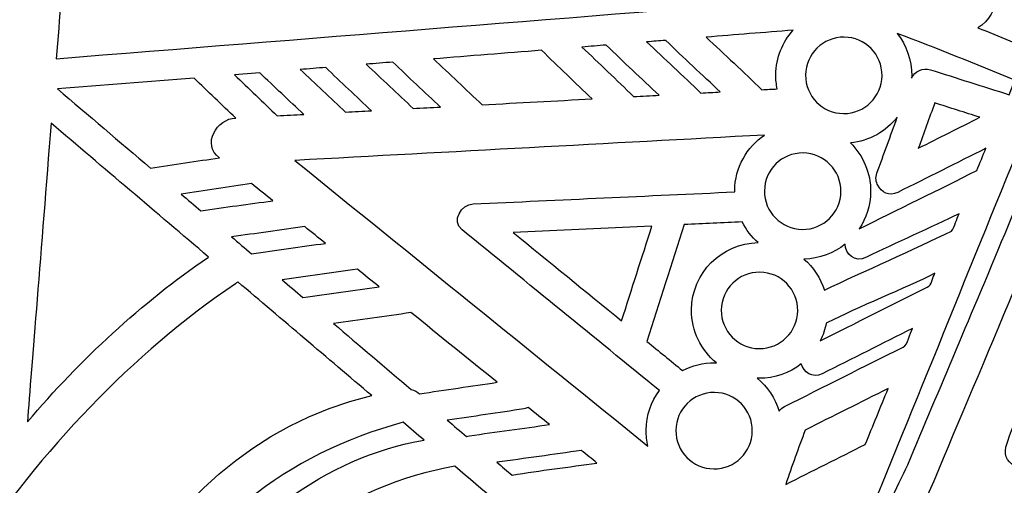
# Model space of a CAD drawing. Header units: millimetres. Extents: x -482 to 545, y -423 to 387.
# Tile 464 of 487: x 416 to 454, y 305 to 324. Entities that reach past the tile are written whole.
import ezdxf

# ---------------------------------------------------------------- set-up
doc = ezdxf.new("R2010")
doc.units = ezdxf.units.MM
doc.header["$MEASUREMENT"] = 0
doc.layers.add('Layer 1', color=7, linetype='Continuous')

msp = doc.modelspace()

# ---------------------------------------------------------------- linework, layer by layer
at = {"layer": 'Layer 1'}
for points, knots in [([(533.7913, 247.7796), (526.499, 265.0213), (516.0589, 280.5054), (502.762, 293.8027), (502.762, 293.8027), (489.4651, 307.0992), (473.981, 317.5393), (456.7393, 324.8316), (456.7393, 324.8316), (438.8884, 332.3821), (419.9266, 336.2104), (400.3806, 336.2104), (400.3806, 336.2104), (380.8342, 336.2104), (361.8724, 332.3821), (344.0219, 324.8316), (344.0219, 324.8316), (326.7806, 317.5393), (311.2961, 307.0992), (297.9992, 293.8027), (297.9992, 293.8027), (284.7023, 280.5054), (274.2625, 265.0213), (266.9699, 247.7796), (266.9699, 247.7796), (259.4194, 229.9291), (255.5914, 210.9673), (255.5914, 191.4209), (255.5914, 191.4209), (255.5914, 171.8749), (259.4194, 152.9128), (266.9699, 135.0622), (266.9699, 135.0622), (274.2625, 117.8205), (284.7023, 102.3364), (297.9992, 89.0395), (297.9992, 89.0395), (309.6119, 77.4264), (322.8944, 67.996), (337.5576, 60.9348), (337.5576, 60.9348), (337.5576, 60.9344), (337.5572, 60.9341), (337.5572, 60.9341), (337.5572, 60.9341), (337.5801, 60.9228), (337.6034, 60.9118), (337.6267, 60.9009), (337.6267, 60.9009), (337.6588, 60.8854), (337.6902, 60.8691), (337.722, 60.8536), (337.722, 60.8536), (337.7223, 60.8543), (337.7223, 60.8547), (337.7227, 60.855), (337.7227, 60.855), (338.2487, 60.6024), (338.775, 60.3513), (339.3045, 60.105), (339.3045, 60.105), (339.1366, 59.9558), (338.9644, 59.8352), (338.83, 59.7646), (338.83, 59.7646), (337.8994, 59.2739), (339.4442, 58.1817), (340.6066, 58.6646), (340.6066, 58.6646), (340.9227, 58.7962), (341.1824, 58.9624), (341.4043, 59.1504), (341.4043, 59.1504), (341.7835, 58.9807), (342.1627, 58.8121), (342.5437, 58.6459), (342.5437, 58.6459), (342.386, 58.5172), (342.2248, 58.3979), (342.0618, 58.2925), (342.0618, 58.2925), (340.776, 57.4606), (341.9535, 56.2379), (343.2465, 57.0743), (343.2465, 57.0743), (343.6504, 57.3357), (344.018, 57.5982), (344.3499, 57.8737), (344.3499, 57.8737), (344.7923, 57.6874), (345.2358, 57.5033), (345.6803, 57.322), (345.6803, 57.322), (344.3697, 56.5667), (345.0467, 54.9118), (346.6303, 55.7038), (346.6303, 55.7038), (347.0974, 55.937), (347.483, 56.1931), (347.8093, 56.4728), (347.8093, 56.4728), (348.2055, 56.3183), (348.6023, 56.1656), (348.9996, 56.0142), (348.9996, 56.0142), (348.8853, 55.9176), (348.7681, 55.8237), (348.6436, 55.7376), (348.6436, 55.7376), (347.1549, 54.7054), (347.6611, 53.3793), (349.0828, 53.9575), (349.0828, 53.9575), (349.8575, 54.2729), (350.5278, 54.7082), (351.0919, 55.2371), (351.0919, 55.2371), (352.2762, 54.8074), (353.465, 54.3936), (354.6585, 53.9963), (354.6585, 53.9963), (355.1435, 52.98), (355.8547, 52.1097), (356.8908, 51.5244), (356.8908, 51.5244), (358.4434, 50.6471), (360.3618, 50.4657), (362.1017, 50.2625), (362.1017, 50.2625), (364.0914, 50.0301), (365.5597, 49.9112), (367.4855, 49.9845), (367.4855, 49.9845), (367.3504, 49.8731), (367.2117, 49.7595), (367.0653, 49.6399), (367.0653, 49.6399), (366.6769, 49.3227), (366.9006, 48.8345), (367.5945, 49.1047), (367.5945, 49.1047), (368.5279, 49.4691), (369.3922, 49.8674), (370.2054, 50.326), (370.2054, 50.326), (371.0291, 50.1528), (371.9044, 50.1108), (372.7549, 50.1299), (372.7549, 50.1299), (372.0374, 49.5834), (371.215, 49.1008), (370.2294, 48.7093), (370.2294, 48.7093), (369.7771, 48.5293), (369.9225, 48.0654), (370.3525, 48.1236), (370.3525, 48.1236), (371.3741, 48.2619), (372.3831, 48.5068), (373.3402, 48.8574), (373.3402, 48.8574), (374.1057, 48.686), (374.9196, 48.6309), (375.7182, 48.6362), (375.7182, 48.6362), (375.1792, 48.3699), (374.5393, 48.1071), (373.7497, 47.8262), (373.7497, 47.8262), (373.44, 47.7084), (373.5321, 47.2025), (373.8877, 47.2484), (373.8877, 47.2484), (375.6798, 47.4802), (377.3968, 47.5557), (378.9049, 48.2132), (378.9049, 48.2132), (379.3593, 48.1459), (379.8143, 48.0813), (380.2698, 48.0178), (380.2698, 48.0178), (379.966, 47.7631), (379.6595, 47.52), (379.3547, 47.2943), (379.3547, 47.2943), (378.8816, 46.944), (379.0132, 46.2006), (379.687, 46.1601), (379.687, 46.1601), (381.1009, 46.0747), (388.0887, 44.8075), (391.5749, 44.7747), (391.5749, 44.7747), (391.5731, 44.4724), (391.8663, 44.1792), (392.1732, 44.4018), (392.1732, 44.4018), (393.717, 45.4693), (394.7037, 46.5876), (395.8082, 47.9935), (395.8082, 47.9935), (395.9222, 47.9257), (396.0382, 47.8633), (396.1582, 47.809), (396.1582, 47.809), (395.4604, 46.7002), (394.6917, 45.8719), (393.6891, 44.9755), (393.6891, 44.9755), (393.2876, 44.6163), (393.8803, 44.0279), (394.2796, 44.3849), (394.2796, 44.3849), (395.3789, 45.3677), (396.2178, 46.2945), (396.9756, 47.5423), (396.9756, 47.5423), (397.093, 47.5165), (397.2112, 47.4943), (397.3312, 47.477), (397.3312, 47.477), (396.9936, 46.4342), (396.367, 45.5551), (395.4869, 44.8731), (395.4869, 44.8731), (395.0621, 44.5444), (395.6572, 43.9577), (396.077, 44.2826), (396.077, 44.2826), (397.1061, 45.0799), (397.8279, 46.1728), (398.1831, 47.417), (398.1831, 47.417), (398.3119, 47.4163), (398.4407, 47.4188), (398.5691, 47.4244), (398.5691, 47.4244), (398.2734, 46.4712), (397.8025, 45.6048), (397.1375, 44.8375), (397.1375, 44.8375), (396.7875, 44.4329), (397.376, 43.8399), (397.728, 44.247), (397.728, 44.247), (398.3475, 44.962), (398.7462, 45.7823), (399.0972, 46.6416), (399.0972, 46.6416), (399.3395, 46.6388), (401.0516, 46.6346), (401.664, 46.6416), (401.664, 46.6416), (402.015, 45.7823), (402.4136, 44.962), (403.0328, 44.247), (403.0328, 44.247), (403.3852, 43.8399), (403.9736, 44.4329), (403.6233, 44.8375), (403.6233, 44.8375), (402.9587, 45.6048), (402.4877, 46.4712), (402.1921, 47.4244), (402.1921, 47.4244), (402.3205, 47.4188), (402.4493, 47.4163), (402.578, 47.417), (402.578, 47.417), (402.9333, 46.1728), (403.6551, 45.0799), (404.6841, 44.2826), (404.6841, 44.2826), (405.1036, 43.9577), (405.6991, 44.5444), (405.2747, 44.8731), (405.2747, 44.8731), (404.3945, 45.5551), (403.7676, 46.4342), (403.43, 47.477), (403.43, 47.477), (403.5499, 47.4943), (403.6681, 47.5165), (403.7856, 47.5423), (403.7856, 47.5423), (404.5434, 46.2945), (405.3823, 45.3677), (406.4815, 44.3849), (406.4815, 44.3849), (406.8809, 44.0279), (407.4735, 44.6163), (407.0717, 44.9755), (407.0717, 44.9755), (406.0698, 45.8719), (405.3008, 46.7002), (404.6026, 47.809), (404.6026, 47.809), (404.7229, 47.8633), (404.839, 47.9257), (404.9533, 47.9935), (404.9533, 47.9935), (406.0575, 46.5876), (407.0442, 45.4693), (408.588, 44.4018), (408.588, 44.4018), (408.8949, 44.1792), (409.188, 44.4724), (409.1863, 44.7747), (409.1863, 44.7747), (412.6724, 44.8075), (419.6599, 46.0747), (421.0742, 46.1601), (421.0742, 46.1601), (421.748, 46.2006), (421.8796, 46.944), (421.4065, 47.2943), (421.4065, 47.2943), (421.1017, 47.52), (420.7951, 47.7631), (420.4914, 48.0178), (420.4914, 48.0178), (420.9468, 48.0813), (421.4023, 48.1459), (421.8566, 48.2132), (421.8566, 48.2132), (423.3644, 47.5557), (425.0814, 47.4802), (426.8735, 47.2484), (426.8735, 47.2484), (427.2291, 47.2025), (427.3212, 47.7084), (427.0114, 47.8262), (427.0114, 47.8262), (426.2223, 48.1071), (425.5816, 48.3699), (425.0429, 48.6362), (425.0429, 48.6362), (425.842, 48.6309), (426.6555, 48.686), (427.421, 48.8574), (427.421, 48.8574), (428.3777, 48.5068), (429.3867, 48.2619), (430.409, 48.1236), (430.409, 48.1236), (430.8391, 48.0654), (430.9841, 48.5293), (430.5314, 48.7093), (430.5314, 48.7093), (429.5461, 49.1008), (428.7238, 49.5834), (428.0063, 50.1299), (428.0063, 50.1299), (428.8568, 50.1108), (429.7324, 50.1528), (430.5561, 50.326), (430.5561, 50.326), (431.3689, 49.8674), (432.2332, 49.4691), (433.1667, 49.1047), (433.1667, 49.1047), (433.8606, 48.8345), (434.0843, 49.3227), (433.6955, 49.6399), (433.6955, 49.6399), (433.5495, 49.7595), (433.4112, 49.8731), (433.2761, 49.9845), (433.2761, 49.9845), (435.2015, 49.9112), (436.6694, 50.0301), (438.6594, 50.2625), (438.6594, 50.2625), (440.3993, 50.4657), (442.3177, 50.6471), (443.8703, 51.5244), (443.8703, 51.5244), (444.9064, 52.1097), (445.6176, 52.98), (446.1027, 53.9963), (446.1027, 53.9963), (447.2958, 54.3936), (448.485, 54.8074), (449.6693, 55.2371), (449.6693, 55.2371), (450.2334, 54.7082), (450.9037, 54.2729), (451.6787, 53.9575), (451.6787, 53.9575), (453.1, 53.3793), (453.6063, 54.7054), (452.1172, 55.7376), (452.1172, 55.7376), (451.993, 55.8237), (451.8756, 55.9176), (451.7616, 56.0142), (451.7616, 56.0142), (452.1588, 56.1656), (452.5557, 56.3183), (452.9519, 56.4728), (452.9519, 56.4728), (453.2782, 56.1931), (453.6641, 55.937), (454.1309, 55.7038), (454.1309, 55.7038), (455.7141, 54.9118), (456.3915, 56.5667), (455.0809, 57.322), (455.0809, 57.322), (455.525, 57.5033), (455.9685, 57.6874), (456.4116, 57.8737), (456.4116, 57.8737), (456.7432, 57.5982), (457.1108, 57.3357), (457.5151, 57.0743), (457.5151, 57.0743), (458.8076, 56.2379), (459.9856, 57.4606), (458.6993, 58.2925), (458.6993, 58.2925), (458.5364, 58.3979), (458.3751, 58.5172), (458.2174, 58.6459), (458.2174, 58.6459), (458.5984, 58.8121), (458.9777, 58.9807), (459.3566, 59.1504), (459.3566, 59.1504), (459.5788, 58.9624), (459.8388, 58.7962), (460.1542, 58.6646), (460.1542, 58.6646), (461.3169, 58.1817), (462.8618, 59.2739), (461.9308, 59.7646), (461.9308, 59.7646), (461.7964, 59.8352), (461.6246, 59.9558), (461.457, 60.105), (461.457, 60.105), (476.8138, 67.2502), (490.6896, 76.9671), (502.762, 89.0395), (502.762, 89.0395), (516.0589, 102.3364), (526.499, 117.8205), (533.7913, 135.0622), (533.7913, 135.0622), (541.3418, 152.9128), (545.1698, 171.8749), (545.1698, 191.4209), (545.1698, 191.4209), (545.1698, 210.9673), (541.3418, 229.9291), (533.7913, 247.7796)], [0, 0, 0, 0, 0.0086957, 0.0086957, 0.0086957, 0.0086957, 0.0173913, 0.0173913, 0.0173913, 0.0173913, 0.026087, 0.026087, 0.026087, 0.026087, 0.0347826, 0.0347826, 0.0347826, 0.0347826, 0.0434783, 0.0434783, 0.0434783, 0.0434783, 0.0521739, 0.0521739, 0.0521739, 0.0521739, 0.0608696, 0.0608696, 0.0608696, 0.0608696, 0.0695652, 0.0695652, 0.0695652, 0.0695652, 0.0782609, 0.0782609, 0.0782609, 0.0782609, 0.0869565, 0.0869565, 0.0869565, 0.0869565, 0.0956522, 0.0956522, 0.0956522, 0.0956522, 0.1043478, 0.1043478, 0.1043478, 0.1043478, 0.1130435, 0.1130435, 0.1130435, 0.1130435, 0.1217391, 0.1217391, 0.1217391, 0.1217391, 0.1304348, 0.1304348, 0.1304348, 0.1304348, 0.1391304, 0.1391304, 0.1391304, 0.1391304, 0.1478261, 0.1478261, 0.1478261, 0.1478261, 0.1565217, 0.1565217, 0.1565217, 0.1565217, 0.1652174, 0.1652174, 0.1652174, 0.1652174, 0.173913, 0.173913, 0.173913, 0.173913, 0.1826087, 0.1826087, 0.1826087, 0.1826087, 0.1913043, 0.1913043, 0.1913043, 0.1913043, 0.2, 0.2, 0.2, 0.2, 0.2086957, 0.2086957, 0.2086957, 0.2086957, 0.2173913, 0.2173913, 0.2173913, 0.2173913, 0.226087, 0.226087, 0.226087, 0.226087, 0.2347826, 0.2347826, 0.2347826, 0.2347826, 0.2434783, 0.2434783, 0.2434783, 0.2434783, 0.2521739, 0.2521739, 0.2521739, 0.2521739, 0.2608696, 0.2608696, 0.2608696, 0.2608696, 0.2695652, 0.2695652, 0.2695652, 0.2695652, 0.2782609, 0.2782609, 0.2782609, 0.2782609, 0.2869565, 0.2869565, 0.2869565, 0.2869565, 0.2956522, 0.2956522, 0.2956522, 0.2956522, 0.3043478, 0.3043478, 0.3043478, 0.3043478, 0.3130435, 0.3130435, 0.3130435, 0.3130435, 0.3217391, 0.3217391, 0.3217391, 0.3217391, 0.3304348, 0.3304348, 0.3304348, 0.3304348, 0.3391304, 0.3391304, 0.3391304, 0.3391304, 0.3478261, 0.3478261, 0.3478261, 0.3478261, 0.3565217, 0.3565217, 0.3565217, 0.3565217, 0.3652174, 0.3652174, 0.3652174, 0.3652174, 0.373913, 0.373913, 0.373913, 0.373913, 0.3826087, 0.3826087, 0.3826087, 0.3826087, 0.3913043, 0.3913043, 0.3913043, 0.3913043, 0.4, 0.4, 0.4, 0.4, 0.4086957, 0.4086957, 0.4086957, 0.4086957, 0.4173913, 0.4173913, 0.4173913, 0.4173913, 0.426087, 0.426087, 0.426087, 0.426087, 0.4347826, 0.4347826, 0.4347826, 0.4347826, 0.4434783, 0.4434783, 0.4434783, 0.4434783, 0.4521739, 0.4521739, 0.4521739, 0.4521739, 0.4608696, 0.4608696, 0.4608696, 0.4608696, 0.4695652, 0.4695652, 0.4695652, 0.4695652, 0.4782609, 0.4782609, 0.4782609, 0.4782609, 0.4869565, 0.4869565, 0.4869565, 0.4869565, 0.4956522, 0.4956522, 0.4956522, 0.4956522, 0.5043478, 0.5043478, 0.5043478, 0.5043478, 0.5130435, 0.5130435, 0.5130435, 0.5130435, 0.5217391, 0.5217391, 0.5217391, 0.5217391, 0.5304348, 0.5304348, 0.5304348, 0.5304348, 0.5391304, 0.5391304, 0.5391304, 0.5391304, 0.5478261, 0.5478261, 0.5478261, 0.5478261, 0.5565217, 0.5565217, 0.5565217, 0.5565217, 0.5652174, 0.5652174, 0.5652174, 0.5652174, 0.573913, 0.573913, 0.573913, 0.573913, 0.5826087, 0.5826087, 0.5826087, 0.5826087, 0.5913043, 0.5913043, 0.5913043, 0.5913043, 0.6, 0.6, 0.6, 0.6, 0.6086957, 0.6086957, 0.6086957, 0.6086957, 0.6173913, 0.6173913, 0.6173913, 0.6173913, 0.626087, 0.626087, 0.626087, 0.626087, 0.6347826, 0.6347826, 0.6347826, 0.6347826, 0.6434783, 0.6434783, 0.6434783, 0.6434783, 0.6521739, 0.6521739, 0.6521739, 0.6521739, 0.6608696, 0.6608696, 0.6608696, 0.6608696, 0.6695652, 0.6695652, 0.6695652, 0.6695652, 0.6782609, 0.6782609, 0.6782609, 0.6782609, 0.6869565, 0.6869565, 0.6869565, 0.6869565, 0.6956522, 0.6956522, 0.6956522, 0.6956522, 0.7043478, 0.7043478, 0.7043478, 0.7043478, 0.7130435, 0.7130435, 0.7130435, 0.7130435, 0.7217391, 0.7217391, 0.7217391, 0.7217391, 0.7304348, 0.7304348, 0.7304348, 0.7304348, 0.7391304, 0.7391304, 0.7391304, 0.7391304, 0.7478261, 0.7478261, 0.7478261, 0.7478261, 0.7565217, 0.7565217, 0.7565217, 0.7565217, 0.7652174, 0.7652174, 0.7652174, 0.7652174, 0.773913, 0.773913, 0.773913, 0.773913, 0.7826087, 0.7826087, 0.7826087, 0.7826087, 0.7913043, 0.7913043, 0.7913043, 0.7913043, 0.8, 0.8, 0.8, 0.8, 0.8086957, 0.8086957, 0.8086957, 0.8086957, 0.8173913, 0.8173913, 0.8173913, 0.8173913, 0.826087, 0.826087, 0.826087, 0.826087, 0.8347826, 0.8347826, 0.8347826, 0.8347826, 0.8434783, 0.8434783, 0.8434783, 0.8434783, 0.8521739, 0.8521739, 0.8521739, 0.8521739, 0.8608696, 0.8608696, 0.8608696, 0.8608696, 0.8695652, 0.8695652, 0.8695652, 0.8695652, 0.8782609, 0.8782609, 0.8782609, 0.8782609, 0.8869565, 0.8869565, 0.8869565, 0.8869565, 0.8956522, 0.8956522, 0.8956522, 0.8956522, 0.9043478, 0.9043478, 0.9043478, 0.9043478, 0.9130435, 0.9130435, 0.9130435, 0.9130435, 0.9217391, 0.9217391, 0.9217391, 0.9217391, 0.9304348, 0.9304348, 0.9304348, 0.9304348, 0.9391304, 0.9391304, 0.9391304, 0.9391304, 0.9478261, 0.9478261, 0.9478261, 0.9478261, 0.9565217, 0.9565217, 0.9565217, 0.9565217, 0.9652174, 0.9652174, 0.9652174, 0.9652174, 0.973913, 0.973913, 0.973913, 0.973913, 0.9826087, 0.9826087, 0.9826087, 0.9826087, 1, 1, 1, 1]), ([(417.6611, 331.0595), (427.5388, 329.8439), (437.104, 327.6044), (446.2442, 324.4442), (446.2442, 324.4442), (436.4588, 323.665), (426.7296, 322.8857), (416.9414, 322.1018), (416.9414, 322.1018), (417.1961, 325.2934), (417.4501, 328.4656), (417.6611, 331.0595)], [0, 0, 0, 0, 0.25, 0.25, 0.25, 0.25, 0.5, 0.5, 0.5, 0.5, 1, 1, 1, 1]), ([(453.8141, 324.561), (454.7846, 324.1701), (455.7498, 323.7687), (456.7097, 323.3573), (456.7097, 323.3573), (456.2334, 323.128), (455.9625, 322.6461), (455.9748, 322.1498), (455.9748, 322.1498), (455.8708, 322.1942), (455.7674, 322.2397), (455.663, 322.2838), (455.663, 322.2838), (454.8258, 322.638), (453.9859, 322.982), (453.1434, 323.3192), (453.1434, 323.3192), (453.6028, 323.5715), (453.8543, 324.0622), (453.8141, 324.561)], [0, 0, 0, 0, 0.1666667, 0.1666667, 0.1666667, 0.1666667, 0.3333333, 0.3333333, 0.3333333, 0.3333333, 0.5, 0.5, 0.5, 0.5, 0.6666667, 0.6666667, 0.6666667, 0.6666667, 1, 1, 1, 1]), ([(445.2613, 320.914), (445.0602, 320.9034), (444.8592, 320.8925), (444.6577, 320.8815), (444.6577, 320.8815), (443.9384, 321.5811), (443.2011, 322.2613), (442.4712, 322.9502), (442.4712, 322.9502), (443.61, 323.0412), (444.7484, 323.1323), (445.8872, 323.2233), (445.8872, 323.2233), (445.4705, 322.7573), (445.2137, 322.1455), (445.2074, 321.4717), (445.2074, 321.4717), (445.2056, 321.2805), (445.2246, 321.0939), (445.2613, 320.914)], [0, 0, 0, 0, 0.1666667, 0.1666667, 0.1666667, 0.1666667, 0.3333333, 0.3333333, 0.3333333, 0.3333333, 0.5, 0.5, 0.5, 0.5, 0.6666667, 0.6666667, 0.6666667, 0.6666667, 1, 1, 1, 1]), ([(447.8906, 322.9492), (448.72, 322.9418), (449.3864, 322.2634), (449.3786, 321.434), (449.3786, 321.434), (449.3715, 320.6046), (448.6928, 319.9386), (447.8634, 319.946), (447.8634, 319.946), (447.0344, 319.9534), (446.368, 320.6318), (446.3754, 321.4612), (446.3754, 321.4612), (446.3828, 322.2905), (447.0612, 322.9569), (447.8906, 322.9492)], [0, 0, 0, 0, 0.2, 0.2, 0.2, 0.2, 0.4, 0.4, 0.4, 0.4, 0.6, 0.6, 0.6, 0.6, 1, 1, 1, 1]), ([(454.3789, 320.6833), (453.3449, 321.0117), (452.3116, 321.3402), (451.2776, 321.6682), (451.2776, 321.6682), (450.9813, 321.7624), (450.6687, 321.6167), (450.5417, 321.3377), (450.5417, 321.3377), (450.5431, 321.3666), (450.5466, 321.3945), (450.5466, 321.4234), (450.5466, 321.4234), (450.5523, 322.0538), (450.3382, 322.6338), (449.9769, 323.0938), (449.9769, 323.0938), (451.5295, 322.5071), (453.0687, 321.8933), (454.5944, 321.2537), (454.5944, 321.2537), (454.5944, 321.2537), (454.3789, 320.6833), (454.3789, 320.6833)], [0, 0, 0, 0, 0.1428571, 0.1428571, 0.1428571, 0.1428571, 0.2857143, 0.2857143, 0.2857143, 0.2857143, 0.4285714, 0.4285714, 0.4285714, 0.4285714, 0.5714286, 0.5714286, 0.5714286, 0.5714286, 0.7142857, 0.7142857, 0.7142857, 0.7142857, 1, 1, 1, 1]), ([(440.6269, 320.6646), (440.2917, 320.6462), (439.9566, 320.6286), (439.6222, 320.6103), (439.6222, 320.6103), (438.9519, 321.2668), (438.2714, 321.9124), (437.5926, 322.5604), (437.5926, 322.5604), (437.9098, 322.5858), (438.2273, 322.6112), (438.5444, 322.6366), (438.5444, 322.6366), (439.2288, 321.9688), (439.9305, 321.3197), (440.6269, 320.6646)], [0, 0, 0, 0, 0.2, 0.2, 0.2, 0.2, 0.4, 0.4, 0.4, 0.4, 0.6, 0.6, 0.6, 0.6, 1, 1, 1, 1]), ([(443.0258, 320.7937), (442.7714, 320.7799), (442.5164, 320.7662), (442.2617, 320.7524), (442.2617, 320.7524), (441.5596, 321.4301), (440.8424, 322.0923), (440.1337, 322.7636), (440.1337, 322.7636), (440.3828, 322.7834), (440.6315, 322.8035), (440.8805, 322.8232), (440.8805, 322.8232), (441.5868, 322.1374), (442.31, 321.4696), (443.0258, 320.7937)], [0, 0, 0, 0, 0.2, 0.2, 0.2, 0.2, 0.4, 0.4, 0.4, 0.4, 0.6, 0.6, 0.6, 0.6, 1, 1, 1, 1]), ([(437.9927, 320.5224), (436.5505, 320.4452), (435.1087, 320.3672), (433.6669, 320.2896), (433.6669, 320.2896), (433.0372, 320.8978), (432.3959, 321.494), (431.7584, 322.094), (431.7584, 322.094), (433.1737, 322.2073), (434.5887, 322.3202), (436.0041, 322.4334), (436.0041, 322.4334), (436.6634, 321.7931), (437.3288, 321.1585), (437.9927, 320.5224)], [0, 0, 0, 0, 0.2, 0.2, 0.2, 0.2, 0.4, 0.4, 0.4, 0.4, 0.6, 0.6, 0.6, 0.6, 1, 1, 1, 1]), ([(432.0318, 320.2014), (431.6755, 320.1823), (431.3188, 320.1633), (430.9625, 320.1439), (430.9625, 320.1439), (430.3512, 320.7274), (429.7313, 321.3021), (429.1175, 321.8831), (429.1175, 321.8831), (429.4668, 321.9109), (429.8157, 321.9388), (430.1649, 321.9667), (430.1649, 321.9667), (430.7812, 321.3719), (431.4084, 320.7888), (432.0318, 320.2014)], [0, 0, 0, 0, 0.2, 0.2, 0.2, 0.2, 0.4, 0.4, 0.4, 0.4, 0.6, 0.6, 0.6, 0.6, 1, 1, 1, 1]), ([(426.6643, 319.9125), (426.3161, 319.8938), (425.9683, 319.8751), (425.6208, 319.8564), (425.6208, 319.8564), (425.0616, 320.3947), (424.5025, 320.9323), (423.9419, 321.4693), (423.9419, 321.4693), (423.9419, 321.4693), (424.9371, 321.549), (424.9371, 321.549), (424.9371, 321.549), (425.5058, 320.9965), (426.0854, 320.455), (426.6643, 319.9125)], [0, 0, 0, 0, 0.2, 0.2, 0.2, 0.2, 0.4, 0.4, 0.4, 0.4, 0.6, 0.6, 0.6, 0.6, 1, 1, 1, 1]), ([(429.3214, 320.0557), (428.9827, 320.0373), (428.6437, 320.019), (428.3047, 320.0007), (428.3047, 320.0007), (427.7159, 320.563), (427.1197, 321.1172), (426.5278, 321.676), (426.5278, 321.676), (426.8611, 321.7028), (427.1945, 321.7293), (427.5282, 321.7561), (427.5282, 321.7561), (428.1181, 321.1807), (428.7206, 320.6191), (429.3214, 320.0557)], [0, 0, 0, 0, 0.2, 0.2, 0.2, 0.2, 0.4, 0.4, 0.4, 0.4, 0.6, 0.6, 0.6, 0.6, 1, 1, 1, 1]), ([(423.9909, 319.7685), (423.2575, 319.7597), (422.6296, 318.7183), (423.3591, 318.2061), (423.3591, 318.2061), (422.4549, 318.0738), (421.5497, 317.944), (420.647, 317.8021), (420.647, 317.8021), (419.4274, 318.8393), (418.2079, 319.8765), (416.988, 320.9136), (416.988, 320.9136), (418.7762, 321.0565), (420.5648, 321.1994), (422.3533, 321.3423), (422.3533, 321.3423), (422.8949, 320.8131), (423.4427, 320.2906), (423.9909, 319.7685)], [0, 0, 0, 0, 0.1666667, 0.1666667, 0.1666667, 0.1666667, 0.3333333, 0.3333333, 0.3333333, 0.3333333, 0.5, 0.5, 0.5, 0.5, 0.6666667, 0.6666667, 0.6666667, 0.6666667, 1, 1, 1, 1]), ([(449.6774, 303.0839), (450.2076, 302.1191), (451.9426, 301.623), (452.863, 301.1503), (452.863, 301.1503), (457.1044, 298.9726), (461.3402, 296.784), (465.5655, 294.5753), (465.5655, 294.5753), (465.4116, 294.3407), (465.2568, 294.1071), (465.1033, 293.8725), (465.1033, 293.8725), (460.2297, 296.434), (455.41, 299.0972), (450.5304, 301.6481), (450.5304, 301.6481), (448.3926, 302.6433), (447.9513, 302.524), (449.1571, 304.8644), (449.1571, 304.8644), (451.2381, 309.8967), (453.5699, 315.7634), (455.657, 320.8046), (455.657, 320.8046), (455.9043, 320.6984), (456.1505, 320.5909), (456.3971, 320.4836), (456.3971, 320.4836), (455.1652, 317.5171), (453.5269, 313.5879), (452.2908, 310.6535), (452.2908, 310.6535), (451.6572, 309.1496), (451.0232, 307.646), (450.3897, 306.1425), (450.3897, 306.1425), (450.0295, 305.2866), (449.1563, 304.0318), (449.6774, 303.0839)], [0, 0, 0, 0, 0.0909091, 0.0909091, 0.0909091, 0.0909091, 0.1818182, 0.1818182, 0.1818182, 0.1818182, 0.2727273, 0.2727273, 0.2727273, 0.2727273, 0.3636364, 0.3636364, 0.3636364, 0.3636364, 0.4545455, 0.4545455, 0.4545455, 0.4545455, 0.5454545, 0.5454545, 0.5454545, 0.5454545, 0.6363636, 0.6363636, 0.6363636, 0.6363636, 0.7272727, 0.7272727, 0.7272727, 0.7272727, 0.8181818, 0.8181818, 0.8181818, 0.8181818, 1, 1, 1, 1]), ([(453.226, 319.7982), (452.4185, 319.3932), (451.6117, 318.9882), (450.8045, 318.5832), (450.8045, 318.5832), (451.0201, 319.1762), (451.2356, 319.7692), (451.4512, 320.3619), (451.4512, 320.3619), (452.0428, 320.1739), (452.6344, 319.9858), (453.226, 319.7982)], [0, 0, 0, 0, 0.25, 0.25, 0.25, 0.25, 0.5, 0.5, 0.5, 0.5, 1, 1, 1, 1]), ([(457.4865, 320.0035), (463.8658, 317.159), (469.9963, 313.8535), (475.8345, 310.1292), (475.8345, 310.1292), (474.8502, 308.6246), (473.8614, 307.1232), (472.8697, 305.6232), (472.8697, 305.6232), (472.6672, 305.753), (472.4062, 305.8871), (472.3409, 305.9478), (472.3409, 305.9478), (472.1726, 306.1047), (472.1391, 306.3559), (472.2467, 306.5595), (472.2467, 306.5595), (473.0073, 307.9935), (472.8295, 309.0441), (471.4053, 310.2026), (471.4053, 310.2026), (469.8358, 311.48), (466.307, 311.4536), (465.6575, 313.6559), (465.6575, 313.6559), (465.4727, 314.2814), (464.9294, 314.3206), (464.8835, 313.6027), (464.8835, 313.6027), (464.8098, 312.4533), (465.3312, 311.8734), (466.0297, 311.0376), (466.0297, 311.0376), (466.8852, 310.0135), (468.0963, 309.1485), (468.8459, 308.0609), (468.8459, 308.0609), (469.0742, 307.7293), (469.3324, 307.5257), (468.7539, 307.8616), (468.7539, 307.8616), (468.5482, 307.9812), (468.3471, 308.112), (468.1665, 308.2666), (468.1665, 308.2666), (467.4923, 308.8434), (466.5596, 309.2526), (465.8561, 309.8248), (465.8561, 309.8248), (464.7403, 310.7318), (463.6185, 311.7432), (462.9955, 313.1338), (462.9955, 313.1338), (462.8805, 313.3903), (462.6586, 314.0729), (462.6159, 314.3368), (462.6159, 314.3368), (462.4928, 315.0985), (461.8422, 315.1094), (461.7396, 314.34), (461.7396, 314.34), (461.6768, 313.8666), (461.5766, 313.2697), (461.6119, 312.7839), (461.6119, 312.7839), (461.6845, 311.7718), (461.905, 311.1491), (462.382, 310.2717), (462.382, 310.2717), (462.8992, 309.3192), (463.9571, 308.3823), (464.8606, 307.7028), (464.8606, 307.7028), (465.1668, 307.4725), (465.4727, 307.3458), (465.4212, 307.0297), (465.4212, 307.0297), (465.375, 306.7461), (464.911, 306.9694), (464.6655, 307.1278), (464.6655, 307.1278), (464.003, 307.555), (463.2593, 307.8658), (462.6282, 308.3392), (462.6282, 308.3392), (461.3981, 309.2614), (457.7609, 312.3644), (459.5467, 314.1117), (459.5467, 314.1117), (460.091, 314.6444), (459.3329, 315.5662), (458.7822, 315.0279), (458.7822, 315.0279), (457.8234, 314.0306), (457.4932, 313.2517), (457.6586, 312.1581), (457.6586, 312.1581), (457.8534, 310.8711), (457.1785, 309.8209), (456.0119, 309.1979), (456.0119, 309.1979), (455.0446, 308.6811), (454.6283, 308.1187), (454.243, 306.8329), (454.243, 306.8329), (454.0585, 306.0956), (455.1733, 305.6691), (455.3599, 306.4138), (455.3599, 306.4138), (455.941, 308.7329), (459.5347, 307.6975), (461.046, 307.1183), (461.046, 307.1183), (461.801, 306.8283), (462.5615, 306.4318), (463.2862, 306.0733), (463.2862, 306.0733), (463.5045, 305.9654), (464.1723, 305.5142), (464.3092, 305.3336), (464.3092, 305.3336), (464.4588, 305.1353), (464.0485, 305.1579), (463.8686, 305.2415), (463.8686, 305.2415), (462.745, 305.7647), (461.4563, 306.2074), (460.2618, 306.1855), (460.2618, 306.1855), (459.1918, 306.1658), (458.4009, 305.8444), (457.4078, 305.3904), (457.4078, 305.3904), (457.06, 305.2687), (456.4631, 304.8718), (456.1297, 304.6118), (456.1297, 304.6118), (455.6122, 304.2093), (455.9484, 303.612), (456.7005, 303.8794), (456.7005, 303.8794), (457.0229, 303.9941), (457.569, 304.1084), (457.9299, 304.1595), (457.9299, 304.1595), (459.3488, 304.3585), (460.6625, 303.6981), (461.9354, 303.2261), (461.9354, 303.2261), (462.6106, 302.976), (463.2809, 302.7128), (463.9462, 302.4373), (463.9462, 302.4373), (464.3522, 302.269), (466.2636, 301.3687), (464.5537, 301.6499), (464.5537, 301.6499), (462.3485, 302.0122), (460.3994, 303.9316), (458.3526, 302.2697), (458.3526, 302.2697), (457.9201, 301.9183), (458.2093, 301.4068), (458.7956, 301.5603), (458.7956, 301.5603), (461.0125, 302.1399), (462.4705, 299.36), (464.257, 298.5281), (464.257, 298.5281), (465.6487, 297.8801), (467.0316, 297.8025), (467.9573, 299.1081), (467.9573, 299.1081), (468.0134, 299.1868), (468.1439, 299.3409), (468.2945, 299.5244), (468.2945, 299.5244), (468.4459, 299.7082), (468.6607, 299.8316), (468.8974, 299.856), (468.8974, 299.856), (468.9239, 299.8588), (468.9818, 299.8652), (469.0569, 299.8652), (469.0569, 299.8652), (468.1097, 298.435), (467.1635, 297.0048), (466.2209, 295.5719), (466.2209, 295.5719), (463.8263, 296.8239), (461.4284, 298.0695), (459.0278, 299.3099), (459.0278, 299.3099), (457.7288, 299.9809), (456.4292, 300.6508), (455.1292, 301.3193), (455.1292, 301.3193), (453.9044, 301.949), (452.3091, 302.4817), (451.2261, 303.3227), (451.2261, 303.3227), (450.5177, 303.8727), (450.916, 304.326), (451.2236, 305.0563), (451.2236, 305.0563), (453.178, 309.6971), (455.5427, 315.3235), (457.4865, 320.0035)], [0, 0, 0, 0, 0.0188679, 0.0188679, 0.0188679, 0.0188679, 0.0377358, 0.0377358, 0.0377358, 0.0377358, 0.0566038, 0.0566038, 0.0566038, 0.0566038, 0.0754717, 0.0754717, 0.0754717, 0.0754717, 0.0943396, 0.0943396, 0.0943396, 0.0943396, 0.1132075, 0.1132075, 0.1132075, 0.1132075, 0.1320755, 0.1320755, 0.1320755, 0.1320755, 0.1509434, 0.1509434, 0.1509434, 0.1509434, 0.1698113, 0.1698113, 0.1698113, 0.1698113, 0.1886792, 0.1886792, 0.1886792, 0.1886792, 0.2075472, 0.2075472, 0.2075472, 0.2075472, 0.2264151, 0.2264151, 0.2264151, 0.2264151, 0.245283, 0.245283, 0.245283, 0.245283, 0.2641509, 0.2641509, 0.2641509, 0.2641509, 0.2830189, 0.2830189, 0.2830189, 0.2830189, 0.3018868, 0.3018868, 0.3018868, 0.3018868, 0.3207547, 0.3207547, 0.3207547, 0.3207547, 0.3396226, 0.3396226, 0.3396226, 0.3396226, 0.3584906, 0.3584906, 0.3584906, 0.3584906, 0.3773585, 0.3773585, 0.3773585, 0.3773585, 0.3962264, 0.3962264, 0.3962264, 0.3962264, 0.4150943, 0.4150943, 0.4150943, 0.4150943, 0.4339623, 0.4339623, 0.4339623, 0.4339623, 0.4528302, 0.4528302, 0.4528302, 0.4528302, 0.4716981, 0.4716981, 0.4716981, 0.4716981, 0.490566, 0.490566, 0.490566, 0.490566, 0.509434, 0.509434, 0.509434, 0.509434, 0.5283019, 0.5283019, 0.5283019, 0.5283019, 0.5471698, 0.5471698, 0.5471698, 0.5471698, 0.5660377, 0.5660377, 0.5660377, 0.5660377, 0.5849057, 0.5849057, 0.5849057, 0.5849057, 0.6037736, 0.6037736, 0.6037736, 0.6037736, 0.6226415, 0.6226415, 0.6226415, 0.6226415, 0.6415094, 0.6415094, 0.6415094, 0.6415094, 0.6603774, 0.6603774, 0.6603774, 0.6603774, 0.6792453, 0.6792453, 0.6792453, 0.6792453, 0.6981132, 0.6981132, 0.6981132, 0.6981132, 0.7169811, 0.7169811, 0.7169811, 0.7169811, 0.7358491, 0.7358491, 0.7358491, 0.7358491, 0.754717, 0.754717, 0.754717, 0.754717, 0.7735849, 0.7735849, 0.7735849, 0.7735849, 0.7924528, 0.7924528, 0.7924528, 0.7924528, 0.8113208, 0.8113208, 0.8113208, 0.8113208, 0.8301887, 0.8301887, 0.8301887, 0.8301887, 0.8490566, 0.8490566, 0.8490566, 0.8490566, 0.8679245, 0.8679245, 0.8679245, 0.8679245, 0.8867925, 0.8867925, 0.8867925, 0.8867925, 0.9056604, 0.9056604, 0.9056604, 0.9056604, 0.9245283, 0.9245283, 0.9245283, 0.9245283, 0.9433962, 0.9433962, 0.9433962, 0.9433962, 0.9622642, 0.9622642, 0.9622642, 0.9622642, 1, 1, 1, 1]), ([(416.7392, 319.5657), (418.8009, 317.8124), (420.8622, 316.0594), (422.9241, 314.3061), (422.9241, 314.3061), (420.2755, 312.4942), (417.9062, 310.2894), (415.8065, 307.8252), (415.8065, 307.8252), (415.979, 309.9934), (416.3452, 314.6197), (416.7392, 319.5657)], [0, 0, 0, 0, 0.25, 0.25, 0.25, 0.25, 0.5, 0.5, 0.5, 0.5, 1, 1, 1, 1]), ([(449.979, 319.8035), (449.713, 319.0707), (449.4467, 318.338), (449.18, 317.6053), (449.18, 317.6053), (449.1115, 317.4173), (449.1391, 317.2529), (449.2195, 317.1245), (449.2195, 317.1245), (449.3504, 316.8553), (449.6545, 316.6718), (449.9995, 316.8447), (449.9995, 316.8447), (451.1534, 317.4236), (452.307, 318.0025), (453.4606, 318.5811), (453.4606, 318.5811), (453.3406, 318.289), (453.2211, 317.9969), (453.1015, 317.7044), (453.1015, 317.7044), (451.69, 316.996), (449.9296, 316.136), (448.4825, 315.4121), (448.4825, 315.4121), (448.7619, 315.8294), (448.9274, 316.3296), (448.9323, 316.8694), (448.9323, 316.8694), (448.9387, 317.6208), (448.6335, 318.3013), (448.1382, 318.791), (448.1382, 318.791), (448.884, 318.8633), (449.5405, 319.2439), (449.979, 319.8035)], [0, 0, 0, 0, 0.1, 0.1, 0.1, 0.1, 0.2, 0.2, 0.2, 0.2, 0.3, 0.3, 0.3, 0.3, 0.4, 0.4, 0.4, 0.4, 0.5, 0.5, 0.5, 0.5, 0.6, 0.6, 0.6, 0.6, 0.7, 0.7, 0.7, 0.7, 0.8, 0.8, 0.8, 0.8, 1, 1, 1, 1]), ([(443.5927, 316.9177), (443.5927, 316.9004), (443.5952, 316.8835), (443.5952, 316.8666), (443.5952, 316.8666), (440.1683, 316.7085), (436.741, 316.5505), (433.3138, 316.3924), (433.3138, 316.3924), (432.8524, 316.3709), (432.4516, 315.7299), (432.8831, 315.3779), (432.8831, 315.3779), (435.4661, 313.2711), (438.0491, 311.1643), (440.6322, 309.0575), (440.6322, 309.0575), (440.3115, 308.6215), (440.1175, 308.0856), (440.1125, 307.5028), (440.1125, 307.5028), (440.1104, 307.2858), (440.1362, 307.0756), (440.1834, 306.8734), (440.1834, 306.8734), (435.5585, 310.6175), (430.934, 314.3611), (426.3098, 318.1048), (426.3098, 318.1048), (432.4604, 318.4361), (438.6118, 318.7677), (444.7625, 319.099), (444.7625, 319.099), (444.0644, 318.6234), (443.6008, 317.8268), (443.5927, 316.9177)], [0, 0, 0, 0, 0.1, 0.1, 0.1, 0.1, 0.2, 0.2, 0.2, 0.2, 0.3, 0.3, 0.3, 0.3, 0.4, 0.4, 0.4, 0.4, 0.5, 0.5, 0.5, 0.5, 0.6, 0.6, 0.6, 0.6, 0.7, 0.7, 0.7, 0.7, 0.8, 0.8, 0.8, 0.8, 1, 1, 1, 1]), ([(446.2488, 315.392), (445.4197, 315.3994), (444.7533, 316.0778), (444.7604, 316.9071), (444.7604, 316.9071), (444.7681, 317.7365), (445.4465, 318.4029), (446.2759, 318.3952), (446.2759, 318.3952), (447.1053, 318.3878), (447.7717, 317.7094), (447.7639, 316.88), (447.7639, 316.88), (447.7569, 316.0506), (447.0781, 315.3842), (446.2488, 315.392)], [0, 0, 0, 0, 0.2, 0.2, 0.2, 0.2, 0.4, 0.4, 0.4, 0.4, 0.6, 0.6, 0.6, 0.6, 1, 1, 1, 1]), ([(424.6097, 317.1936), (424.8884, 316.9678), (425.1671, 316.742), (425.4458, 316.5166), (425.4458, 316.5166), (424.5056, 316.3857), (423.5644, 316.2637), (422.6264, 316.119), (422.6264, 316.119), (422.3664, 316.3399), (422.1068, 316.5611), (421.8464, 316.7819), (421.8464, 316.7819), (422.7679, 316.9181), (423.6897, 317.0518), (424.6097, 317.1936)], [0, 0, 0, 0, 0.2, 0.2, 0.2, 0.2, 0.4, 0.4, 0.4, 0.4, 0.6, 0.6, 0.6, 0.6, 1, 1, 1, 1]), ([(448.7715, 314.2941), (449.8859, 314.8529), (451.3309, 315.4731), (452.4065, 316.0079), (452.4065, 316.0079), (452.2992, 315.7917), (452.2439, 315.5137), (452.1073, 315.3281), (452.1073, 315.3281), (450.6839, 314.6141), (448.6402, 313.7403), (447.1131, 312.9998), (447.1131, 312.9998), (446.9631, 313.4806), (446.683, 313.9047), (446.3101, 314.2267), (446.3101, 314.2267), (446.9226, 314.2377), (447.4845, 314.456), (447.9304, 314.8134), (447.9304, 314.8134), (447.9276, 314.4373), (448.3107, 314.0627), (448.7715, 314.2941)], [0, 0, 0, 0, 0.1428571, 0.1428571, 0.1428571, 0.1428571, 0.2857143, 0.2857143, 0.2857143, 0.2857143, 0.4285714, 0.4285714, 0.4285714, 0.4285714, 0.5714286, 0.5714286, 0.5714286, 0.5714286, 0.7142857, 0.7142857, 0.7142857, 0.7142857, 1, 1, 1, 1]), ([(441.6108, 315.5828), (442.3685, 315.6177), (443.1267, 315.6527), (443.8848, 315.6876), (443.8848, 315.6876), (444.0428, 315.3771), (444.257, 315.1002), (444.5184, 314.8741), (444.5184, 314.8741), (443.0769, 314.8487), (441.9092, 313.6817), (441.8962, 312.2314), (441.8962, 312.2314), (441.8888, 311.3915), (442.2708, 310.6393), (442.8734, 310.1444), (442.8734, 310.1444), (442.8508, 310.1451), (442.8289, 310.1483), (442.806, 310.1483), (442.806, 310.1483), (442.3506, 310.1525), (441.9212, 310.0417), (441.5438, 309.8438), (441.5438, 309.8438), (441.077, 310.2245), (440.6103, 310.6055), (440.1436, 310.9865), (440.1436, 310.9865), (440.6325, 312.5182), (441.1218, 314.0507), (441.6108, 315.5828)], [0, 0, 0, 0, 0.1111111, 0.1111111, 0.1111111, 0.1111111, 0.2222222, 0.2222222, 0.2222222, 0.2222222, 0.3333333, 0.3333333, 0.3333333, 0.3333333, 0.4444444, 0.4444444, 0.4444444, 0.4444444, 0.5555556, 0.5555556, 0.5555556, 0.5555556, 0.6666667, 0.6666667, 0.6666667, 0.6666667, 0.7777778, 0.7777778, 0.7777778, 0.7777778, 1, 1, 1, 1]), ([(426.6999, 315.5017), (426.9716, 315.2819), (427.2432, 315.0618), (427.5148, 314.842), (427.5148, 314.842), (426.5465, 314.7079), (425.577, 314.5827), (424.6111, 314.4314), (424.6111, 314.4314), (424.3497, 314.6536), (424.088, 314.8759), (423.8265, 315.0985), (423.8265, 315.0985), (424.784, 315.2339), (425.7435, 315.3574), (426.6999, 315.5017)], [0, 0, 0, 0, 0.2, 0.2, 0.2, 0.2, 0.4, 0.4, 0.4, 0.4, 0.6, 0.6, 0.6, 0.6, 1, 1, 1, 1]), ([(439.1502, 311.7961), (437.7295, 312.955), (436.3085, 314.1139), (434.8882, 315.2724), (434.8882, 315.2724), (434.8882, 315.2724), (440.3401, 315.5243), (440.3401, 315.5243), (440.3401, 315.5243), (439.9436, 314.2814), (439.5467, 313.0389), (439.1502, 311.7961)], [0, 0, 0, 0, 0.25, 0.25, 0.25, 0.25, 0.5, 0.5, 0.5, 0.5, 1, 1, 1, 1]), ([(429.6234, 313.1349), (428.6261, 312.9934), (427.6267, 312.865), (426.6308, 312.714), (426.6308, 312.714), (426.3574, 312.9462), (426.0843, 313.1783), (425.8113, 313.4108), (425.8113, 313.4108), (426.7969, 313.5515), (427.7844, 313.6789), (428.769, 313.8263), (428.769, 313.8263), (429.054, 313.596), (429.3391, 313.3653), (429.6234, 313.1349)], [0, 0, 0, 0, 0.2, 0.2, 0.2, 0.2, 0.4, 0.4, 0.4, 0.4, 0.6, 0.6, 0.6, 0.6, 1, 1, 1, 1]), ([(444.5526, 310.7057), (443.7232, 310.7134), (443.0568, 311.3915), (443.0642, 312.2212), (443.0642, 312.2212), (443.0716, 313.0506), (443.75, 313.7166), (444.5798, 313.7092), (444.5798, 313.7092), (445.4088, 313.7018), (446.0752, 313.0231), (446.0678, 312.194), (446.0678, 312.194), (446.0604, 311.3647), (445.3816, 310.6983), (444.5526, 310.7057)], [0, 0, 0, 0, 0.2, 0.2, 0.2, 0.2, 0.4, 0.4, 0.4, 0.4, 0.6, 0.6, 0.6, 0.6, 1, 1, 1, 1]), ([(423.9768, 313.2548), (424.0132, 313.2778), (424.0428, 313.3035), (424.0731, 313.3293), (424.0731, 313.3293), (425.8268, 311.8381), (427.5801, 310.3469), (429.3341, 308.8553), (429.3341, 308.8553), (420.0427, 306.6928), (416.2559, 295.8707), (414.6459, 287.374), (414.6459, 287.374), (412.4219, 287.8086), (410.0012, 287.7695), (407.8171, 288.239), (407.8171, 288.239), (407.4086, 288.4563), (407.5578, 288.2263), (407.4781, 288.7177), (407.4781, 288.7177), (409.7211, 298.2198), (415.846, 307.7205), (423.9768, 313.2548)], [0, 0, 0, 0, 0.1428571, 0.1428571, 0.1428571, 0.1428571, 0.2857143, 0.2857143, 0.2857143, 0.2857143, 0.4285714, 0.4285714, 0.4285714, 0.4285714, 0.5714286, 0.5714286, 0.5714286, 0.5714286, 0.7142857, 0.7142857, 0.7142857, 0.7142857, 1, 1, 1, 1]), ([(446.9504, 311.0122), (447.0601, 311.2302), (447.1409, 311.4648), (447.1871, 311.7118), (447.1871, 311.7118), (447.2034, 311.7185), (447.2192, 311.722), (447.2358, 311.7305), (447.2358, 311.7305), (448.3958, 312.3126), (450.2972, 313.0852), (451.4572, 313.6672), (451.4572, 313.6672), (451.352, 313.4954), (451.3545, 313.1987), (451.1577, 313.1233), (451.1577, 313.1233), (449.7554, 312.4198), (448.3531, 311.716), (446.9504, 311.0122)], [0, 0, 0, 0, 0.1666667, 0.1666667, 0.1666667, 0.1666667, 0.3333333, 0.3333333, 0.3333333, 0.3333333, 0.5, 0.5, 0.5, 0.5, 0.6666667, 0.6666667, 0.6666667, 0.6666667, 1, 1, 1, 1]), ([(430.8747, 312.1217), (432.0032, 311.208), (433.1321, 310.2943), (434.261, 309.3806), (434.261, 309.3806), (433.2432, 309.2282), (432.2244, 309.0836), (431.2077, 308.9263), (431.2077, 308.9263), (431.1216, 309.0092), (431.0123, 309.0698), (430.8849, 309.0959), (430.8849, 309.0959), (429.8675, 309.9613), (428.8498, 310.8267), (427.832, 311.6924), (427.832, 311.6924), (428.8466, 311.8342), (429.8629, 311.9637), (430.8747, 312.1217)], [0, 0, 0, 0, 0.1666667, 0.1666667, 0.1666667, 0.1666667, 0.3333333, 0.3333333, 0.3333333, 0.3333333, 0.5, 0.5, 0.5, 0.5, 0.6666667, 0.6666667, 0.6666667, 0.6666667, 1, 1, 1, 1]), ([(447.0277, 309.7165), (448.2113, 310.3106), (449.3948, 310.9043), (450.5784, 311.498), (450.5784, 311.498), (450.4503, 311.2853), (450.4211, 310.875), (450.2076, 310.767), (450.2076, 310.767), (448.6547, 309.9881), (447.1021, 309.2088), (445.5495, 308.4299), (445.5495, 308.4299), (445.4529, 308.3816), (445.3869, 308.3163), (445.3358, 308.245), (445.3358, 308.245), (445.1816, 308.7587), (444.8796, 309.2092), (444.475, 309.5419), (444.475, 309.5419), (444.4972, 309.5411), (444.5194, 309.538), (444.5417, 309.538), (444.5417, 309.538), (445.1696, 309.532), (445.7471, 309.7451), (446.2064, 310.1031), (446.2064, 310.1031), (446.3017, 309.78), (446.6386, 309.5214), (447.0277, 309.7165)], [0, 0, 0, 0, 0.1111111, 0.1111111, 0.1111111, 0.1111111, 0.2222222, 0.2222222, 0.2222222, 0.2222222, 0.3333333, 0.3333333, 0.3333333, 0.3333333, 0.4444444, 0.4444444, 0.4444444, 0.4444444, 0.5555556, 0.5555556, 0.5555556, 0.5555556, 0.6666667, 0.6666667, 0.6666667, 0.6666667, 0.7777778, 0.7777778, 0.7777778, 0.7777778, 1, 1, 1, 1]), ([(445.5975, 305.3692), (445.8434, 306.0843), (446.0925, 306.7983), (446.3638, 307.5042), (446.3638, 307.5042), (447.4485, 308.0482), (448.533, 308.5922), (449.6174, 309.1365), (449.6174, 309.1365), (449.319, 308.4027), (449.0209, 307.669), (448.7203, 306.9359), (448.7203, 306.9359), (447.6793, 306.4138), (446.6386, 305.8913), (445.5975, 305.3692)], [0, 0, 0, 0, 0.2, 0.2, 0.2, 0.2, 0.4, 0.4, 0.4, 0.4, 0.6, 0.6, 0.6, 0.6, 1, 1, 1, 1]), ([(442.7686, 305.977), (441.9392, 305.9844), (441.2732, 306.6628), (441.2802, 307.4922), (441.2802, 307.4922), (441.288, 308.3216), (441.9664, 308.988), (442.7958, 308.9806), (442.7958, 308.9806), (443.6251, 308.9728), (444.2912, 308.2944), (444.2838, 307.465), (444.2838, 307.465), (444.2764, 306.636), (443.598, 305.9696), (442.7686, 305.977)], [0, 0, 0, 0, 0.2, 0.2, 0.2, 0.2, 0.4, 0.4, 0.4, 0.4, 0.6, 0.6, 0.6, 0.6, 1, 1, 1, 1]), ([(433.1692, 307.2735), (433.1297, 307.2675), (433.0951, 307.2569), (433.0612, 307.2456), (433.0612, 307.2456), (432.8086, 307.4605), (432.5557, 307.6753), (432.3031, 307.8905), (432.3031, 307.8905), (433.3071, 308.0383), (434.3122, 308.1801), (435.3144, 308.3389), (435.3144, 308.3389), (435.3786, 308.3491), (435.4322, 308.3689), (435.4816, 308.3925), (435.4816, 308.3925), (435.7593, 308.1678), (436.0372, 307.9427), (436.3149, 307.7176), (436.3149, 307.7176), (435.2661, 307.5702), (434.2151, 307.4379), (433.1692, 307.2735)], [0, 0, 0, 0, 0.1428571, 0.1428571, 0.1428571, 0.1428571, 0.2857143, 0.2857143, 0.2857143, 0.2857143, 0.4285714, 0.4285714, 0.4285714, 0.4285714, 0.5714286, 0.5714286, 0.5714286, 0.5714286, 0.7142857, 0.7142857, 0.7142857, 0.7142857, 1, 1, 1, 1]), ([(431.394, 307.1038), (427.4496, 306.4448), (424.1892, 303.7598), (421.887, 300.5153), (421.887, 300.5153), (419.0118, 296.464), (417.8025, 291.7947), (416.8525, 287.0078), (416.8525, 287.0078), (416.5554, 287.0657), (416.2577, 287.12), (415.9589, 287.1704), (415.9589, 287.1704), (416.8063, 291.4387), (417.9891, 295.7253), (420.1308, 299.5304), (420.1308, 299.5304), (422.5001, 303.7394), (425.9323, 306.5626), (430.5664, 307.8076), (430.5664, 307.8076), (430.8422, 307.573), (431.1181, 307.3384), (431.394, 307.1038)], [0, 0, 0, 0, 0.1428571, 0.1428571, 0.1428571, 0.1428571, 0.2857143, 0.2857143, 0.2857143, 0.2857143, 0.4285714, 0.4285714, 0.4285714, 0.4285714, 0.5714286, 0.5714286, 0.5714286, 0.5714286, 0.7142857, 0.7142857, 0.7142857, 0.7142857, 1, 1, 1, 1]), ([(437.5669, 306.7045), (437.7715, 306.5387), (437.9765, 306.3728), (438.1811, 306.207), (438.1811, 306.207), (437.0719, 306.049), (435.9607, 305.9107), (434.854, 305.7364), (434.854, 305.7364), (434.6455, 305.8694), (434.4526, 306.0772), (434.2497, 306.2353), (434.2497, 306.2353), (435.3546, 306.3947), (436.463, 306.5344), (437.5669, 306.7045)], [0, 0, 0, 0, 0.2, 0.2, 0.2, 0.2, 0.4, 0.4, 0.4, 0.4, 0.6, 0.6, 0.6, 0.6, 1, 1, 1, 1]), ([(421.749, 288.6211), (420.5619, 288.9012), (419.2112, 288.5174), (418.3694, 287.5225), (418.3694, 287.5225), (419.1946, 291.5798), (420.2589, 295.4727), (422.5463, 299.0248), (422.5463, 299.0248), (424.8683, 302.6313), (428.3266, 305.3505), (432.5994, 306.0786), (432.5994, 306.0786), (433.692, 305.1498), (434.7845, 304.2206), (435.8774, 303.2913), (435.8774, 303.2913), (428.3234, 302.9375), (423.3027, 295.6463), (421.749, 288.6211)], [0, 0, 0, 0, 0.1666667, 0.1666667, 0.1666667, 0.1666667, 0.3333333, 0.3333333, 0.3333333, 0.3333333, 0.5, 0.5, 0.5, 0.5, 0.6666667, 0.6666667, 0.6666667, 0.6666667, 1, 1, 1, 1])]:
    msp.add_open_spline(points, degree=3, knots=knots, dxfattribs=at)

doc.saveas('drawing.dxf')
